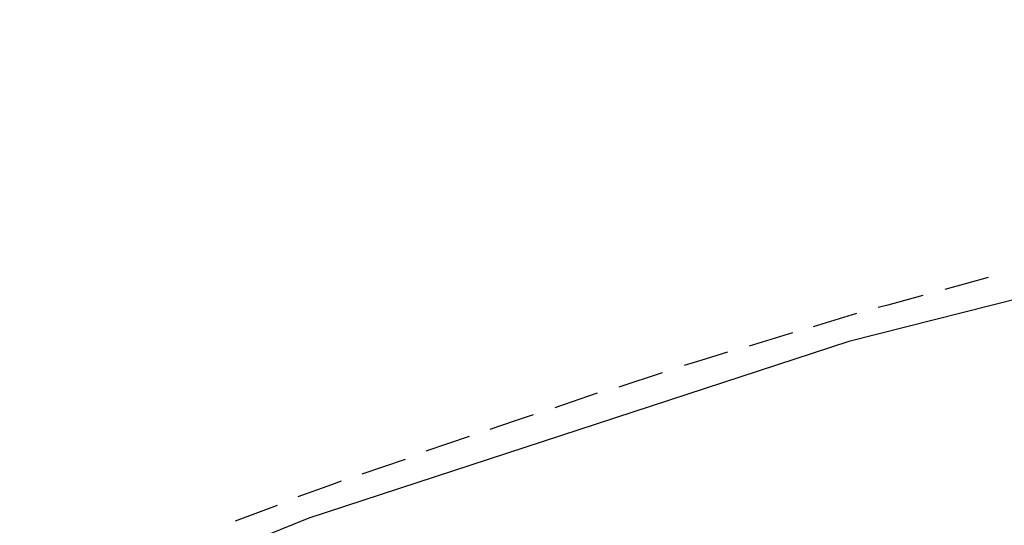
# Model space of a CAD drawing. Header units: feet. Extents: x -79 to 198, y -22 to 181.
# Tile 656 of 656: x 57.69 to 68.57, y 154.3 to 159.89. Entities that reach past the tile are written whole.
import ezdxf

# ---------------------------------------------------------------- set-up
doc = ezdxf.new("R2010")
doc.units = ezdxf.units.FT
doc.layers.add('A-AREA-COMUN', color=252, linetype='CONTINUOUS')
doc.layers.add('A-LINEA', color=7, linetype='CONTINUOUS')

msp = doc.modelspace()

# ---------------------------------------------------------------- linework, layer by layer
at = {"layer": 'A-AREA-COMUN'}
msp.add_lwpolyline([(124.512, 153.8133), (119.552, 155.5733), (114.928, 156.9422), (109.568, 158.1689), (103.76, 159.1289), (97.6, 159.7333), (90.24, 159.8933), (85.2, 159.6622), (78.48, 158.8978), (72.832, 157.8489), (66.848, 156.3378), (60.88, 154.3822), (56, 152.4089), (50.16, 149.6178), (45.088, 146.7378), (40.08, 143.4133), (39.68, 143.3778), (38.592, 142.5778), (38.528, 142.1689), (37.728, 141.7778), (36.768, 141.7778), (2.592, 149.8489)], dxfattribs=at)
at = {"layer": 'A-LINEA'}
for p, q in [((68.3867, 157.0444), (67.9067, 156.9111)), ((66.9333, 156.6444), (66.4533, 156.4978)), ((66.2267, 156.4311), (65.7467, 156.2844)), ((64.7867, 155.9911), (64.3067, 155.8311)), ((64.0667, 155.7644), (63.6, 155.6044)), ((62.6533, 155.2844), (62.1733, 155.1244)), ((61.9467, 155.0311), (61.4667, 154.8711)), ((60.5333, 154.5244), (60.0667, 154.3511))]:
    msp.add_line(p, q, dxfattribs=at)
for points in [[(67.6667, 156.8444), (67.28, 156.7378), (67.1733, 156.7111)], [(65.5067, 156.2178), (65.2133, 156.1244), (65.0267, 156.0711)], [(63.36, 155.5244), (63.16, 155.4578), (62.88, 155.3644)], [(61.24, 154.7911), (61.1333, 154.7511), (60.76, 154.6178)]]:
    msp.add_lwpolyline(points, dxfattribs=at)

doc.saveas('drawing.dxf')
